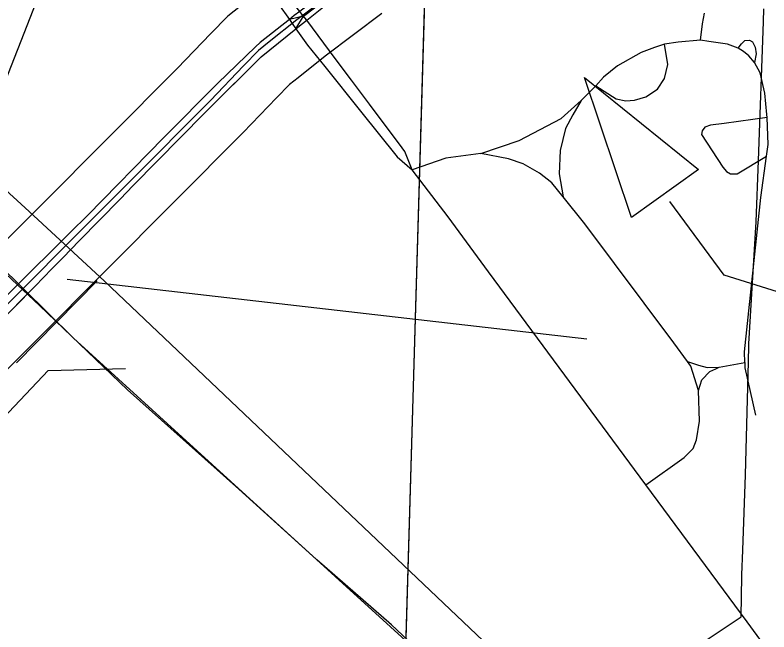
# Model space of a CAD drawing. Extents: x -132.8 to -73.3, y -60 to -26.
# Drawn here: x -121.2361 to -120.7439, y -52.1049 to -51.7022 of the extents above; entities that cross this region are included whole.
import ezdxf

# ---------------------------------------------------------------- set-up
doc = ezdxf.new("R2010")
doc.units = 0
for name, color, linetype in [('tdCoCityStreetMajor', 7, 'Continuous'), ('tdCoDivCarto', 7, 'Continuous'), ('tdCoHydroRiver', 7, 'Continuous'), ('tdCoInstRd', 7, 'Continuous'), ('tdCoInstTxt', 7, 'Continuous'), ('tdCoPriCL', 7, 'Continuous'), ('tdCoPriDiv', 7, 'Continuous'), ('tdCoPrimary', 7, 'Continuous'), ('tdCoRRCL', 7, 'Continuous'), ('tdCoSecRteBand', 7, 'Continuous'), ('tdCoSectLine', 7, 'Continuous'), ('tdCoStrucDivPri', 7, 'Continuous'), ('tdCoStrucPriMaintName', 7, 'Continuous'), ('tdCoTwpBndryShd', 7, 'Continuous')]:
    doc.layers.add(name, color=color, linetype=linetype)

msp = doc.modelspace()

# ---------------------------------------------------------------- linework, layer by layer
at = {"layer": 'tdCoCityStreetMajor'}
for points in [[(-120.97689, -51.80321), (-120.98157, -51.79134), (-120.98333, -51.78897), (-121.00474, -51.7603), (-121.01646, -51.74461), (-121.02703, -51.73045), (-121.04569, -51.70547), (-121.04818, -51.70237), (-121.05025, -51.69979), (-121.07341, -51.67091), (-121.0775, -51.66582), (-121.09977, -51.63517), (-121.10247, -51.63242), (-121.11006, -51.62467)], [(-121.11006, -51.62467), (-121.10497, -51.63776), (-121.07853, -51.67484), (-121.05698, -51.70506), (-121.05517, -51.70764), (-121.05271, -51.71112), (-121.04519, -51.7218), (-121.03396, -51.73579), (-121.01063, -51.76486), (-120.98663, -51.79477), (-120.97689, -51.80321)], [(-120.60174, -52.30666), (-120.61699, -52.28936), (-120.62475, -52.27974), (-120.63252, -52.27012), (-120.65644, -52.23708), (-120.67864, -52.20674), (-120.70774, -52.16778), (-120.74333, -52.11864), (-120.75811, -52.09824), (-120.82426, -52.009), (-120.92699, -51.86988), (-120.95346, -51.83403), (-120.97689, -51.80321)]]:
    msp.add_lwpolyline(points, dxfattribs=at)
at = {"layer": 'tdCoDivCarto'}
for p, q in [((-121.05698, -51.70506), (-121.07612, -51.72003)), ((-121.07538, -51.7294), (-121.05271, -51.71112)), ((-121.07905, -51.72285), (-121.10374, -51.74666)), ((-121.07612, -51.72003), (-121.07905, -51.72285)), ((-121.10939, -51.76318), (-121.07538, -51.7294)), ((-121.10374, -51.74666), (-121.139, -51.78217)), ((-121.11237, -51.76614), (-121.10939, -51.76318)), ((-121.15895, -51.81356), (-121.11237, -51.76614)), ((-121.139, -51.78217), (-121.18882, -51.83297)), ((-121.16761, -51.82237), (-121.15895, -51.81356)), ((-121.19432, -51.84967), (-121.16761, -51.82237)), ((-121.18882, -51.83297), (-121.19999, -51.84402)), ((-121.19999, -51.84402), (-121.20543, -51.8494)), ((-121.20543, -51.8494), (-121.23247, -51.87613)), ((-121.20478, -51.86037), (-121.19432, -51.84967)), ((-121.21216, -51.8679), (-121.20478, -51.86037)), ((-121.2231, -51.87909), (-121.21216, -51.8679)), ((-121.23247, -51.87613), (-121.27094, -51.91485)), ((-121.2654, -51.92199), (-121.2231, -51.87909))]:
    msp.add_line(p, q, dxfattribs=at)
for points in [[(-120.99951, -51.66128), (-121.01841, -51.6749), (-121.05025, -51.69979), (-121.0538, -51.70257)], [(-121.04923, -51.70832), (-121.04569, -51.70547), (-121.02704, -51.69043), (-120.99516, -51.66729)], [(-121.0538, -51.70257), (-121.05698, -51.70506), (-121.07612, -51.72003), (-121.07905, -51.72285)], [(-121.05698, -51.70506), (-121.07612, -51.72003), (-121.07905, -51.72285)], [(-121.05698, -51.70506), (-121.07612, -51.72003), (-121.07905, -51.72285)], [(-121.15895, -51.81356), (-121.11237, -51.76614), (-121.07538, -51.7294), (-121.05271, -51.71112), (-121.04923, -51.70832)], [(-121.15895, -51.81356), (-121.11237, -51.76614), (-121.07538, -51.7294), (-121.05271, -51.71112)], [(-121.10939, -51.76318), (-121.07538, -51.7294), (-121.05271, -51.71112)], [(-121.07905, -51.72285), (-121.10374, -51.74666), (-121.139, -51.78217), (-121.18882, -51.83297), (-121.19999, -51.84402)], [(-121.07905, -51.72285), (-121.10374, -51.74666), (-121.139, -51.78217), (-121.18882, -51.83297), (-121.19999, -51.84402)], [(-121.07905, -51.72285), (-121.10374, -51.74666), (-121.139, -51.78217), (-121.18882, -51.83297), (-121.19999, -51.84402)], [(-121.15895, -51.81356), (-121.11237, -51.76614), (-121.10939, -51.76318)], [(-121.19432, -51.84967), (-121.16761, -51.82237), (-121.15895, -51.81356)], [(-121.19432, -51.84967), (-121.16761, -51.82237), (-121.15895, -51.81356)], [(-121.19432, -51.84967), (-121.16761, -51.82237), (-121.15895, -51.81356)], [(-121.19999, -51.84402), (-121.20543, -51.8494), (-121.23247, -51.87613), (-121.27094, -51.91485), (-121.27183, -51.91579)], [(-121.19999, -51.84402), (-121.20543, -51.8494), (-121.23247, -51.87613), (-121.27094, -51.91485), (-121.27183, -51.91579)], [(-121.19999, -51.84402), (-121.20543, -51.8494), (-121.23247, -51.87613), (-121.27094, -51.91485), (-121.27183, -51.91579)], [(-121.21216, -51.8679), (-121.20478, -51.86037), (-121.19432, -51.84967)], [(-121.21216, -51.8679), (-121.20478, -51.86037), (-121.19432, -51.84967)], [(-121.21216, -51.8679), (-121.20478, -51.86037), (-121.19432, -51.84967)], [(-121.2654, -51.92199), (-121.2231, -51.87909), (-121.21216, -51.8679)], [(-121.2654, -51.92199), (-121.2231, -51.87909), (-121.21216, -51.8679)], [(-121.2654, -51.92199), (-121.2231, -51.87909), (-121.21216, -51.8679)]]:
    msp.add_lwpolyline(points, dxfattribs=at)
at = {"layer": 'tdCoHydroRiver'}
msp.add_lwpolyline([(-121.16983, -51.55955), (-121.24268, -51.74534), (-121.27519, -51.83913), (-121.27697, -51.90535), (-121.27121, -51.92602), (-121.27014, -51.94498), (-121.259, -52.0005), (-121.25815, -52.02735), (-121.24978, -52.06859), (-121.24918, -52.1049), (-121.24303, -52.16976), (-121.24076, -52.20295), (-121.23444, -52.2615), (-121.23383, -52.29781), (-121.22957, -52.31528), (-121.22828, -52.38474), (-121.22575, -52.40847), (-121.22694, -52.45262), (-121.22343, -52.49847), (-121.22469, -52.60415), (-121.21926, -52.6958)], dxfattribs=at)
at = {"layer": 'tdCoInstRd'}
for p, q in [((-120.78719, -51.70785), (-120.78599, -51.70096)), ((-120.78864, -51.71855), (-120.78719, -51.70785)), ((-120.80328, -51.71983), (-120.81203, -51.7213)), ((-120.78864, -51.71855), (-120.80328, -51.71983)), ((-120.78323, -51.71944), (-120.78864, -51.71855)), ((-120.77095, -51.7213), (-120.78323, -51.71944)), ((-120.76182, -51.72087), (-120.75975, -51.71885)), ((-120.75975, -51.71885), (-120.7567, -51.71865)), ((-120.7567, -51.71865), (-120.75474, -51.71973)), ((-120.75474, -51.71973), (-120.75297, -51.72317)), ((-120.81861, -51.72347), (-120.82745, -51.72671)), ((-120.81203, -51.7213), (-120.81861, -51.72347)), ((-120.80988, -51.73448), (-120.81203, -51.7213)), ((-120.76397, -51.72376), (-120.77095, -51.7213)), ((-120.76397, -51.72376), (-120.76182, -51.72087)), ((-120.76044, -51.72592), (-120.76397, -51.72376)), ((-120.75297, -51.72317), (-120.75228, -51.72759)), ((-120.82745, -51.72671), (-120.84269, -51.73536)), ((-120.757, -51.72887), (-120.76044, -51.72592)), ((-120.7534, -51.73325), (-120.757, -51.72887)), ((-120.75228, -51.72759), (-120.7534, -51.73325)), ((-120.81212, -51.74371), (-120.80988, -51.73448)), ((-120.7497, -51.7399), (-120.7534, -51.73325)), ((-120.84269, -51.73536), (-120.85192, -51.74282)), ((-120.85192, -51.74282), (-120.85693, -51.74833)), ((-120.81674, -51.75059), (-120.81212, -51.74371)), ((-120.7465, -51.75322), (-120.7497, -51.7399)), ((-120.85693, -51.74833), (-120.86662, -51.75793)), ((-120.85693, -51.74833), (-120.84357, -51.75688)), ((-120.82431, -51.7556), (-120.81674, -51.75059)), ((-120.74522, -51.76713), (-120.7465, -51.75322)), ((-120.87967, -51.76974), (-120.86662, -51.75793)), ((-120.86662, -51.75793), (-120.87202, -51.76728)), ((-120.84357, -51.75688), (-120.83738, -51.75815)), ((-120.83738, -51.75815), (-120.83168, -51.75776)), ((-120.83168, -51.75776), (-120.82431, -51.7556)), ((-120.87202, -51.76728), (-120.87671, -51.77616)), ((-120.74502, -51.769), (-120.77321, -51.77299)), ((-120.74502, -51.769), (-120.74522, -51.76713)), ((-120.74452, -51.78676), (-120.74502, -51.769)), ((-120.90704, -51.78405), (-120.87967, -51.76974)), ((-120.78215, -51.77397), (-120.78579, -51.77545)), ((-120.77321, -51.77299), (-120.78215, -51.77397)), ((-120.87671, -51.77616), (-120.88016, -51.79071)), ((-120.78746, -51.77771), (-120.78795, -51.78017)), ((-120.78579, -51.77545), (-120.78746, -51.77771)), ((-120.78795, -51.78017), (-120.77412, -51.80156)), ((-120.93195, -51.79268), (-120.90704, -51.78405)), ((-120.74556, -51.79435), (-120.74452, -51.78676)), ((-120.93195, -51.79268), (-120.95488, -51.79564)), ((-120.91394, -51.79613), (-120.93195, -51.79268)), ((-120.88016, -51.79071), (-120.8809, -51.80575)), ((-120.95488, -51.79564), (-120.97689, -51.80321)), ((-120.90433, -51.79934), (-120.91394, -51.79613)), ((-120.76475, -51.80575), (-120.74556, -51.79435)), ((-120.74921, -51.82128), (-120.74556, -51.79435)), ((-120.89372, -51.8055), (-120.90433, -51.79934)), ((-120.77412, -51.80156), (-120.77165, -51.80427)), ((-120.88558, -51.81167), (-120.89372, -51.8055)), ((-120.8809, -51.80575), (-120.8783, -51.82079)), ((-120.77165, -51.80427), (-120.76894, -51.80575)), ((-120.76894, -51.80575), (-120.76475, -51.80575)), ((-120.8783, -51.82079), (-120.88558, -51.81167)), ((-120.86413, -51.83855), (-120.8783, -51.82079)), ((-120.75981, -51.92215), (-120.74921, -51.82128)), ((-120.80593, -51.91623), (-120.86413, -51.83855)), ((-120.79715, -51.92832), (-120.80593, -51.91623)), ((-120.75965, -51.92898), (-120.75981, -51.92215)), ((-120.79483, -51.93152), (-120.79715, -51.92832)), ((-120.79715, -51.92832), (-120.7899, -51.93078)), ((-120.7899, -51.93078), (-120.78423, -51.93226)), ((-120.77651, -51.93217), (-120.75965, -51.92898)), ((-120.75965, -51.92898), (-120.75957, -51.9325)), ((-120.7899, -51.9473), (-120.79483, -51.93152)), ((-120.78768, -51.9404), (-120.7825, -51.93497)), ((-120.78423, -51.93226), (-120.77651, -51.93217)), ((-120.7825, -51.93497), (-120.77862, -51.93316)), ((-120.77862, -51.93316), (-120.77651, -51.93217)), ((-120.75957, -51.9325), (-120.75266, -51.96333)), ((-120.7899, -51.9473), (-120.78768, -51.9404)), ((-120.78916, -51.96728), (-120.7899, -51.9473)), ((-120.79113, -51.97961), (-120.78916, -51.96728)), ((-120.79335, -51.98528), (-120.79113, -51.97961)), ((-120.79929, -51.99096), (-120.79335, -51.98528)), ((-120.82426, -52.009), (-120.79929, -51.99096))]:
    msp.add_line(p, q, dxfattribs=at)
at = {"layer": 'tdCoInstTxt'}
msp.add_lwpolyline([(-120.83374, -51.83443), (-120.86435, -51.74303), (-120.78987, -51.80312)], close=True, dxfattribs=at)
msp.add_lwpolyline([(-120.83374, -51.83443), (-120.86435, -51.74303), (-120.78987, -51.80312)], close=True, dxfattribs=at)
msp.add_lwpolyline([(-119.60042, -52.14679), (-119.89851, -52.10868), (-120.28627, -52.02409), (-120.77306, -51.87201), (-120.80865, -51.82389)], dxfattribs=at)
msp.add_lwpolyline([(-119.60042, -52.14679), (-119.89851, -52.10868), (-120.28627, -52.02409), (-120.77306, -51.87201), (-120.80865, -51.82389)], dxfattribs=at)
at = {"layer": 'tdCoPriCL'}
msp.add_lwpolyline([(-121.0147, -51.67724), (-121.05211, -51.70522), (-121.07014, -51.71971), (-121.07709, -51.72527), (-121.08703, -51.73541), (-121.10861, -51.75787), (-121.16173, -51.81119), (-121.19742, -51.84701), (-121.26898, -51.91884)], dxfattribs=at)
at = {"layer": 'tdCoPriDiv'}
for points in [[(-121.0889, -51.6963), (-121.09725, -51.70298), (-121.10856, -51.71451), (-121.13005, -51.73688), (-121.3102, -51.91771)], [(-120.99674, -51.70127), (-121.03372, -51.72893), (-121.05137, -51.74311), (-121.05694, -51.74757), (-121.0655, -51.7563), (-121.08716, -51.77885), (-121.26718, -51.95954)]]:
    msp.add_lwpolyline(points, dxfattribs=at)
at = {"layer": 'tdCoPrimary'}
for p, q in [((-121.04774, -51.70292), (-121.05698, -51.70506)), ((-121.04774, -51.70292), (-121.05698, -51.70506)), ((-121.05271, -51.71112), (-121.04774, -51.70292)), ((-121.05271, -51.71112), (-121.04774, -51.70292))]:
    msp.add_line(p, q, dxfattribs=at)
for points in [[(-121.04774, -51.70292), (-121.02803, -51.68775), (-121.01488, -51.67756), (-121.00288, -51.66934), (-120.9922, -51.66169)], [(-121.04774, -51.70292), (-121.02803, -51.68775), (-121.01488, -51.67756), (-121.00288, -51.66934), (-120.9922, -51.66169)], [(-121.04774, -51.70292), (-121.02803, -51.68775)], [(-121.04774, -51.70292), (-121.05698, -51.70506), (-121.07612, -51.72003), (-121.07905, -51.72285), (-121.10374, -51.74666), (-121.139, -51.78217), (-121.18882, -51.83297), (-121.19999, -51.84402), (-121.20543, -51.8494), (-121.23247, -51.87613), (-121.27094, -51.91485), (-121.27183, -51.91579), (-121.2803, -51.92477), (-121.31505, -51.96161), (-121.32421, -51.97132), (-121.32485, -51.972), (-121.3284, -51.97576), (-121.36563, -52.0125), (-121.40928, -52.0564), (-121.41136, -52.05855)], [(-121.40536, -52.06404), (-121.38857, -52.04678), (-121.35382, -52.01095), (-121.33284, -51.98932), (-121.32015, -51.97669), (-121.3146, -51.97116), (-121.27587, -51.9326), (-121.2654, -51.92199), (-121.2231, -51.87909), (-121.21216, -51.8679), (-121.20478, -51.86037), (-121.19432, -51.84967), (-121.16761, -51.82237), (-121.15895, -51.81356), (-121.11237, -51.76614), (-121.10939, -51.76318), (-121.07538, -51.7294), (-121.05271, -51.71112), (-121.04774, -51.70292)], [(-121.05698, -51.70506), (-121.07612, -51.72003), (-121.07905, -51.72285)], [(-121.05698, -51.70506), (-121.07612, -51.72003), (-121.07905, -51.72285)], [(-121.10939, -51.76318), (-121.07538, -51.7294), (-121.05271, -51.71112)], [(-121.10939, -51.76318), (-121.07538, -51.7294), (-121.05271, -51.71112)], [(-121.07905, -51.72285), (-121.10374, -51.74666), (-121.139, -51.78217), (-121.18882, -51.83297), (-121.19999, -51.84402)], [(-121.07905, -51.72285), (-121.10374, -51.74666), (-121.139, -51.78217), (-121.18882, -51.83297), (-121.19999, -51.84402)], [(-121.15895, -51.81356), (-121.11237, -51.76614), (-121.10939, -51.76318)], [(-121.15895, -51.81356), (-121.11237, -51.76614), (-121.10939, -51.76318)], [(-121.19432, -51.84967), (-121.16761, -51.82237), (-121.15895, -51.81356)], [(-121.19432, -51.84967), (-121.16761, -51.82237), (-121.15895, -51.81356)], [(-121.19999, -51.84402), (-121.20543, -51.8494), (-121.23247, -51.87613), (-121.27094, -51.91485), (-121.27183, -51.91579)], [(-121.19999, -51.84402), (-121.20543, -51.8494), (-121.23247, -51.87613), (-121.27094, -51.91485), (-121.27183, -51.91579)], [(-121.21216, -51.8679), (-121.20478, -51.86037), (-121.19432, -51.84967)], [(-121.21216, -51.8679), (-121.20478, -51.86037), (-121.19432, -51.84967)], [(-121.2654, -51.92199), (-121.2231, -51.87909), (-121.21216, -51.8679)], [(-121.2654, -51.92199), (-121.2231, -51.87909), (-121.21216, -51.8679)]]:
    msp.add_lwpolyline(points, dxfattribs=at)
at = {"layer": 'tdCoRRCL'}
for p, q in [((-121.61553, -51.47788), (-121.22696, -51.83043)), ((-121.22696, -51.83043), (-121.17763, -51.8759)), ((-121.1825, -51.87578), (-121.23516, -51.92919))]:
    msp.add_line(p, q, dxfattribs=at)
for points in [[(-120.72868, -52.31026), (-120.7566, -52.28681), (-120.76882, -52.27703), (-120.7776, -52.27159), (-120.78813, -52.26516), (-120.80116, -52.25866), (-120.83066, -52.24084), (-120.84959, -52.22804), (-120.86424, -52.21583), (-120.91792, -52.16852), (-120.99031, -52.10038), (-121.03912, -52.05793), (-121.03947, -52.05745), (-121.08997, -52.01165), (-121.1628, -51.9468), (-121.22019, -51.89183), (-121.25673, -51.85775), (-121.25709, -51.85774), (-121.31364, -51.79806), (-121.50653, -51.60846)], [(-120.73617, -52.30266), (-120.74548, -52.29203), (-120.76465, -52.27951), (-120.78596, -52.26659), (-120.81199, -52.25323), (-120.83599, -52.23811), (-120.85375, -52.2253), (-120.87348, -52.20854), (-120.92214, -52.16418), (-120.99833, -52.09497), (-121.01256, -52.08204), (-121.07569, -52.02454), (-121.19801, -51.91315), (-121.24733, -51.86452), (-121.24789, -51.86398), (-121.27791, -51.83495), (-121.28453, -51.82834), (-121.40845, -51.7045), (-121.47732, -51.63614)], [(-121.17763, -51.8759), (-120.84801, -52.18904), (-120.73915, -52.25184)]]:
    msp.add_lwpolyline(points, dxfattribs=at)
at = {"layer": 'tdCoSecRteBand'}
msp.add_lwpolyline([(-120.72669, -52.1436), (-120.75165, -52.16024), (-120.78493, -52.11032), (-120.76208, -52.09508), (-120.7617, -52.06845), (-120.76169, -52.0681), (-120.76168, -52.06775), (-120.76107, -52.05161), (-120.75922, -52.00232), (-120.75728, -51.92855), (-120.75701, -51.91791), (-120.75699, -51.91743), (-120.75696, -51.91694), (-120.7523, -51.83711), (-120.75079, -51.79705), (-120.74738, -51.70668), (-120.74718, -51.69804)], dxfattribs=at)
at = {"layer": 'tdCoSectLine'}
msp.add_lwpolyline([(-120.98644, -52.29987), (-120.95707, -51.30108)], dxfattribs=at)
at = {"layer": 'tdCoStrucDivPri'}
for q in [(-121.28682, -52.0104), (-121.16406, -51.93285)]:
    msp.add_line((-121.21444, -51.93415), q, dxfattribs=at)
at = {"layer": 'tdCoStrucPriMaintName'}
msp.add_line((-120.86276, -51.91382), (-121.20213, -51.8748), dxfattribs=at)
msp.add_line((-120.86276, -51.91382), (-121.20213, -51.8748), dxfattribs=at)
msp.add_line((-120.86276, -51.91382), (-121.20213, -51.8748), dxfattribs=at)
at = {"layer": 'tdCoTwpBndryShd'}
msp.add_lwpolyline([(-122.06359, -55.27827), (-122.03223, -55.27864), (-121.07675, -55.30969), (-121.05003, -54.29547), (-121.01456, -53.29268), (-121.01115, -53.1722), (-121.00063, -52.80087), (-120.98644, -52.29987), (-120.95707, -51.30108), (-120.93809, -50.82388), (-120.91911, -50.34667), (-120.89993, -49.84653), (-120.88076, -49.34639), (-120.88334, -48.34969), (-120.84389, -47.35854), (-120.84385, -47.34845), (-120.82083, -46.35535), (-120.79273, -45.36236), (-120.75071, -44.39009)], dxfattribs=at)

doc.saveas('drawing.dxf')
